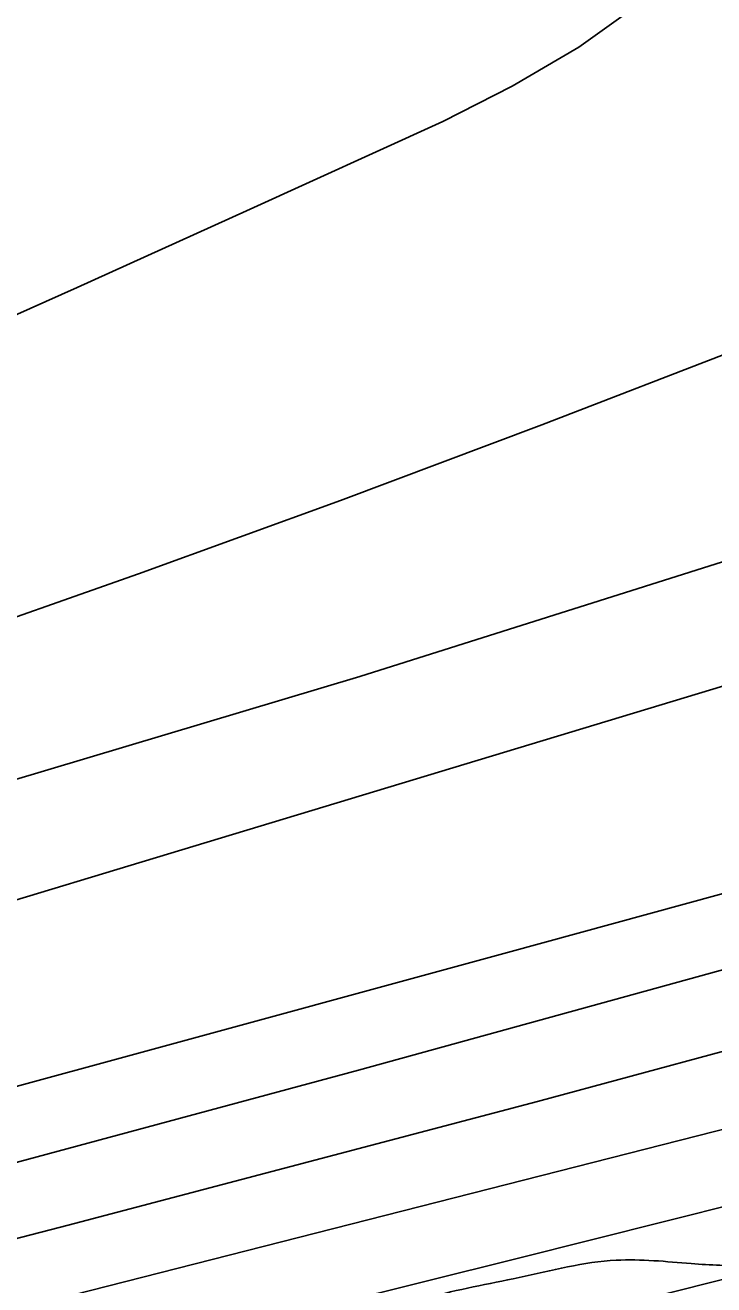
# Model space of a CAD drawing. Extents: x 3281947 to 3319794, y 715894 to 741249.
# Drawn here: x 3303734.2 to 3303913.3, y 728208.5 to 728535.7 of the extents above; entities that cross this region are included whole.
import ezdxf

# ---------------------------------------------------------------- set-up
doc = ezdxf.new("R2010")
doc.units = 0
for name, color, linetype in [('V-RIVR-EDGE', 7, 'Continuous'), ('V-TOPO-DPTH', 7, 'Continuous'), ('V-TOPO-MAJR', 7, 'Continuous'), ('V-TOPO-MINR', 7, 'Continuous'), ('V-TOPO-WATR', 7, 'Continuous')]:
    doc.layers.add(name, color=color, linetype=linetype)

msp = doc.modelspace()

# ---------------------------------------------------------------- linework, layer by layer
at = {"layer": 'V-RIVR-EDGE'}
msp.add_spline([(3301653.45, 727714.35), (3301683.68, 727711.74), (3301710.61, 727709.6), (3301722.63, 727709.57), (3301720.99, 727717.04), (3301721.41, 727719.53), (3301729.29, 727721.16), (3301733.02, 727721.15), (3301733.01, 727717.42), (3301734.25, 727715.35), (3301737.57, 727714.93), (3301747.1, 727715.73), (3301754.98, 727717.37), (3301764.94, 727719.83), (3301783.62, 727731.39), (3301793.16, 727737.17), (3301798.56, 727742.13), (3301810.18, 727745.83), (3301828.01, 727750.35), (3301854.55, 727752.77), (3301881.5, 727756.85), (3301926.69, 727762.54), (3301981.01, 727770.69), (3301997.59, 727771.07), (3302029.1, 727777.21), (3302060.61, 727780.44), (3302081.33, 727779.56), (3302119.46, 727777.4), (3302147.65, 727777.74), (3302187.03, 727780.96), (3302220.62, 727786.27), (3302248.8, 727786.61), (3302265.79, 727784.91), (3302280.3, 727783.63), (3302297.7, 727780.27), (3302314.27, 727778.16), (3302327.12, 727777.3), (3302349.09, 727778.49), (3302363.61, 727783.01), (3302380.61, 727787.11), (3302393.88, 727789.15), (3302410.46, 727791.6), (3302417.93, 727795.31), (3302432.87, 727802.32), (3302442.43, 727810.17), (3302456.54, 727817.6), (3302480.19, 727830.39), (3302498.46, 727840.29), (3302509.25, 727847.73), (3302517.55, 727852.68), (3302533.32, 727860.1), (3302551.99, 727867.1), (3302581.03, 727877.81), (3302610.07, 727889.34), (3302630.4, 727897.16), (3302660.28, 727909.94), (3302690.56, 727922.3), (3302701.76, 727923.51), (3302718.75, 727920.99), (3302742.78, 727918.85), (3302762.25, 727913.83), (3302778, 727912.13), (3302791.26, 727912.1), (3302814.89, 727913.7), (3302822.78, 727918.66), (3302849.75, 727931.02), (3302875.06, 727942.98), (3302898.71, 727954.11), (3302933.56, 727964.39), (3302954.29, 727966.83), (3302973.76, 727965.12), (3302991.17, 727965.49), (3303002.36, 727965.46), (3303010.66, 727966.69), (3303022.27, 727968.32), (3303024.76, 727972.04), (3303024.78, 727978.26), (3303028.93, 727980.73), (3303041.36, 727981.12), (3303048.42, 727983.59), (3303059.21, 727989.78), (3303070.82, 727990.99), (3303081.18, 727990.55), (3303094.01, 727985.55), (3303108.09, 727976.81), (3303118.42, 727965.18), (3303128.35, 727960.18), (3303140.37, 727958.08), (3303149.5, 727961.37), (3303158.62, 727964.66), (3303179.37, 727974.14), (3303198.46, 727985.29), (3303210.08, 727988.99), (3303222.1, 727989.79), (3303228.33, 727993.09), (3303237.88, 728002.18), (3303253.66, 728012.92), (3303261.14, 728022.44), (3303277.78, 728045.61), (3303289, 728058.43), (3303293.58, 728066.71), (3303293.59, 728071.27), (3303299.41, 728077.47), (3303308.96, 728085.32), (3303317.68, 728089.03), (3303328.45, 728088.17), (3303337.98, 728086.49), (3303344.63, 728094.76), (3303350.46, 728104.28), (3303359.18, 728109.65), (3303383.23, 728116.64), (3303397.75, 728118.67), (3303430.93, 728129.37), (3303442.54, 728130.58), (3303454.56, 728130.14), (3303460.78, 728130.95), (3303474.47, 728136.31), (3303501.86, 728150.33), (3303526.34, 728161.46), (3303538.37, 728163.09), (3303555.36, 728163.88), (3303564.48, 728164.68), (3303571.11, 728164.67), (3303588.52, 728162.97), (3303604.68, 728162.51), (3303620.43, 728163.3), (3303641.59, 728168.64), (3303658.17, 728171.91), (3303669.36, 728171.88), (3303681.8, 728171.03), (3303693.82, 728173.9), (3303707.93, 728178.84), (3303720.37, 728181.71), (3303731.56, 728182.51), (3303748.97, 728182.46), (3303763.49, 728186.16), (3303780.07, 728187.78), (3303804.13, 728193.52), (3303820.3, 728198.45), (3303838.97, 728205.04), (3303862.61, 728210.37), (3303887.9, 728214.87), (3303907.38, 728213.99), (3303922.3, 728213.54), (3303943.86, 728215.56), (3303957.54, 728215.94), (3303974.95, 728215.06), (3303996.91, 728212.94), (3304008.11, 728215.4), (3304023.45, 728217.85), (3304030.5, 728219.9), (3304048.74, 728220.27), (3304065.32, 728220.23), (3304092.28, 728229.7)], degree=3, dxfattribs=at)
at = {"layer": 'V-TOPO-DPTH'}
for points in [[(3305408.49, 728819.87), (3304543.35, 728490.62), (3304530.43, 728485.75), (3304517.48, 728480.95), (3304504.49, 728476.26), (3304491.48, 728471.62), (3304478.41, 728467.14), (3304465.3, 728462.8), (3304452.13, 728458.67), (3304438.91, 728454.68), (3304416.66, 728448.15), (3304392.26, 728441.06), (3304367.84, 728434.06), (3304343.38, 728427.2), (3304318.89, 728420.43), (3303859.59, 728294.83), (3303758.96, 728267.38), (3303658.32, 728240.02), (3303557.64, 728212.79), (3303456.93, 728185.64), (3303304.06, 728144.53)], [(3303304.06, 728144.53), (3303456.93, 728185.64), (3303557.64, 728212.79), (3303658.32, 728240.02), (3303758.96, 728267.38), (3303859.59, 728294.83), (3304318.89, 728420.43), (3304343.38, 728427.2), (3304367.84, 728434.06), (3304392.26, 728441.06), (3304416.66, 728448.15), (3304438.91, 728454.68), (3304452.13, 728458.67), (3304465.3, 728462.8), (3304478.41, 728467.14), (3304491.48, 728471.62), (3304504.49, 728476.26), (3304517.48, 728480.95), (3304530.43, 728485.75), (3304543.35, 728490.62), (3305408.49, 728819.87)], [(3303271.46, 728209.99), (3303597.63, 728300.96), (3303709.59, 728333.15), (3303821.19, 728366.5), (3303932.25, 728401.61), (3304042.95, 728437.89), (3304232.77, 728501.76), (3304248.26, 728507.06), (3304263.71, 728512.48), (3304279.1, 728518.06), (3304294.46, 728523.74), (3304309.8, 728529.46), (3304325.17, 728535.11), (3304340.57, 728540.66), (3304356, 728546.14), (3304407.45, 728564.21), (3304417.65, 728567.78), (3304427.86, 728571.34), (3304438.07, 728574.89), (3304448.28, 728578.41), (3305127.24, 728812.28)], [(3305127.24, 728812.28), (3304448.28, 728578.41), (3304438.07, 728574.89), (3304427.86, 728571.34), (3304417.65, 728567.78), (3304407.45, 728564.21), (3304356, 728546.14), (3304340.57, 728540.66), (3304325.17, 728535.11), (3304309.8, 728529.46), (3304294.46, 728523.74), (3304279.1, 728518.06), (3304263.71, 728512.48), (3304248.26, 728507.06), (3304232.77, 728501.76), (3304042.95, 728437.89), (3303932.25, 728401.61), (3303821.19, 728366.5), (3303709.59, 728333.15), (3303597.63, 728300.96), (3303271.46, 728209.99)], [(3304963.95, 728701.74), (3304853.98, 728663.25), (3304743.79, 728625.4), (3304468.24, 728532.14), (3304454.64, 728527.6), (3304441, 728523.16), (3304427.32, 728518.85), (3304413.61, 728514.64), (3303566.39, 728258.44), (3303529.59, 728247.45), (3303492.75, 728236.62), (3303455.84, 728226.03), (3303418.88, 728215.6), (3303391.37, 728207.94), (3303368.14, 728201.45)], [(3304963.95, 728701.74), (3304853.98, 728663.25), (3304743.79, 728625.4), (3304468.24, 728532.14), (3304454.64, 728527.6), (3304441, 728523.16), (3304427.32, 728518.85), (3304413.61, 728514.64), (3303566.39, 728258.44), (3303529.59, 728247.45), (3303492.75, 728236.62), (3303455.84, 728226.03), (3303418.88, 728215.6), (3303391.37, 728207.94), (3303368.14, 728201.45)], [(3303300.77, 728108.91), (3303745.43, 728223.96), (3303867.42, 728256.13), (3303989.21, 728289.05), (3304110.7, 728323.09), (3304231.97, 728357.88), (3304446.81, 728420.58), (3304460.47, 728424.7), (3304474.08, 728428.99), (3304487.61, 728433.52), (3304501.09, 728438.22), (3304632.24, 728485.31), (3304711.16, 728513.94), (3304789.94, 728542.93), (3304868.53, 728572.45), (3304946.98, 728602.32)], [(3304946.98, 728602.32), (3304868.53, 728572.45), (3304789.94, 728542.93), (3304711.16, 728513.94), (3304632.24, 728485.31), (3304501.09, 728438.22), (3304487.61, 728433.52), (3304474.08, 728428.99), (3304460.47, 728424.7), (3304446.81, 728420.58), (3304231.97, 728357.88), (3304110.7, 728323.09), (3303989.21, 728289.05), (3303867.42, 728256.13), (3303745.43, 728223.96), (3303300.77, 728108.91)], [(3303277.49, 728070.33), (3303765.42, 728191.24), (3303862.1, 728215.32), (3303958.74, 728239.54), (3304055.33, 728263.98), (3304151.88, 728288.56), (3304273.86, 728319.77), (3304309.31, 728329.15), (3304344.65, 728338.9), (3304379.84, 728349.22), (3304414.91, 728359.91), (3304449.78, 728371.23), (3304484.49, 728383.01), (3304518.97, 728395.48), (3304553.28, 728408.41), (3304973.97, 728571.71)], [(3304973.97, 728571.71), (3304553.28, 728408.41), (3304518.97, 728395.48), (3304484.49, 728383.01), (3304449.78, 728371.23), (3304414.91, 728359.91), (3304379.84, 728349.22), (3304344.65, 728338.9), (3304309.31, 728329.15), (3304273.86, 728319.77), (3304151.88, 728288.56), (3304055.33, 728263.98), (3303958.74, 728239.54), (3303862.1, 728215.32), (3303765.42, 728191.24), (3303277.49, 728070.33)]]:
    msp.add_lwpolyline(points, dxfattribs=at)
at = {"layer": 'V-TOPO-MAJR'}
msp.add_lwpolyline([(3303289.83, 728248.29), (3303457.48, 728295.14), (3303517.91, 728312.61), (3303578.12, 728330.81), (3303638, 728350.08), (3303697.65, 728370.08), (3303710.96, 728374.67), (3303763.67, 728393.23), (3303816.21, 728412.23), (3303868.51, 728431.89), (3303920.65, 728451.98), (3303972.8, 728472.06), (3304025.1, 728491.7), (3304077.66, 728510.67), (3304130.37, 728529.2)], dxfattribs=at)
at = {"layer": 'V-TOPO-MINR'}
for points in [[(3303304.06, 728144.53), (3303456.93, 728185.64), (3303557.64, 728212.79), (3303658.32, 728240.02), (3303758.96, 728267.38), (3303859.59, 728294.83), (3304318.89, 728420.43), (3304343.38, 728427.2), (3304367.84, 728434.06), (3304392.26, 728441.06), (3304416.66, 728448.15), (3304438.91, 728454.68), (3304452.13, 728458.67), (3304465.3, 728462.8), (3304478.41, 728467.14), (3304491.48, 728471.62), (3304504.49, 728476.26), (3304517.48, 728480.95), (3304530.43, 728485.75), (3304543.35, 728490.62), (3305408.49, 728819.87)], [(3303271.46, 728209.99), (3303597.63, 728300.96), (3303709.59, 728333.15), (3303821.19, 728366.5), (3303932.25, 728401.61), (3304042.95, 728437.89), (3304232.77, 728501.76), (3304248.26, 728507.06), (3304263.71, 728512.48), (3304279.1, 728518.06), (3304294.46, 728523.74), (3304309.8, 728529.46), (3304325.17, 728535.11), (3304340.57, 728540.66), (3304356, 728546.14), (3304407.45, 728564.21), (3304417.65, 728567.78), (3304427.86, 728571.34), (3304438.07, 728574.89), (3304448.28, 728578.41), (3305127.24, 728812.28)], [(3303322.24, 728131.61), (3303539.11, 728188.76), (3303680.04, 728226.27), (3303820.84, 728264.25), (3303961.45, 728302.94), (3304101.94, 728342.09), (3304459.76, 728442.79), (3304465.01, 728444.31), (3304470.24, 728445.9), (3304475.44, 728447.58), (3304480.63, 728449.31), (3304541.78, 728470.39), (3304577.45, 728482.89), (3304613.04, 728495.64), (3304648.5, 728508.75), (3304683.87, 728522.1), (3305403.62, 728798.07)], [(3303368.14, 728201.45), (3303391.37, 728207.94), (3303418.88, 728215.6), (3303455.84, 728226.03), (3303492.75, 728236.62), (3303529.59, 728247.45), (3303566.39, 728258.44), (3304413.61, 728514.64), (3304427.32, 728518.85), (3304441, 728523.16), (3304454.64, 728527.6), (3304468.24, 728532.14), (3304743.79, 728625.4), (3304853.98, 728663.25), (3304963.95, 728701.74)], [(3303300.03, 728055.36), (3304370.87, 728324.16), (3304390.95, 728329.28), (3304411.02, 728334.47), (3304431.04, 728339.8), (3304451.05, 728345.22), (3304488.45, 728355.48), (3304489.74, 728355.84), (3304491.02, 728356.22), (3304492.29, 728356.63), (3304493.55, 728357.06), (3304508.13, 728362.12), (3304516.65, 728365.14), (3304525.15, 728368.25), (3304533.6, 728371.49), (3304542.01, 728374.8), (3304589.4, 728393.87), (3304621.5, 728406.77), (3304653.59, 728419.66), (3304685.7, 728432.53), (3304717.81, 728445.39), (3305216.29, 728644.84)], [(3303300.77, 728108.91), (3303745.43, 728223.96), (3303867.42, 728256.13), (3303989.21, 728289.05), (3304110.7, 728323.09), (3304231.97, 728357.88), (3304446.81, 728420.58), (3304460.47, 728424.7), (3304474.08, 728428.99), (3304487.61, 728433.52), (3304501.09, 728438.22), (3304632.24, 728485.31), (3304711.16, 728513.94), (3304789.94, 728542.93), (3304868.53, 728572.45), (3304946.98, 728602.32)], [(3303260.07, 728081.96), (3304003.56, 728271.3), (3304083.31, 728292.17), (3304162.87, 728313.73), (3304242.14, 728336.33), (3304321.22, 728359.62), (3304430.81, 728392.68), (3304454.87, 728400.19), (3304478.83, 728408.02), (3304502.64, 728416.3), (3304526.34, 728424.89), (3304724.2, 728498.79), (3304843.23, 728543.47), (3304962.16, 728588.4)], [(3303366.2, 728305.39), (3303381.59, 728311.01), (3303396.91, 728316.82), (3303412.11, 728322.92), (3303427.23, 728329.21), (3303614.95, 728409.46), (3303659.32, 728428.61), (3303703.6, 728447.96), (3303747.74, 728467.62), (3303791.8, 728487.48), (3303842.83, 728510.7), (3303860.81, 728519.87), (3303878.14, 728530.03), (3303894.5, 728541.69)]]:
    msp.add_lwpolyline(points, dxfattribs=at)
at = {"layer": 'V-TOPO-WATR'}
msp.add_lwpolyline([(3303277.49, 728070.33), (3303765.42, 728191.24), (3303862.1, 728215.32), (3303958.74, 728239.54), (3304055.33, 728263.98), (3304151.88, 728288.56), (3304273.86, 728319.77), (3304309.31, 728329.15), (3304344.65, 728338.9), (3304379.84, 728349.22), (3304414.91, 728359.91), (3304449.78, 728371.23), (3304484.49, 728383.01), (3304518.97, 728395.48), (3304553.28, 728408.41), (3304973.97, 728571.71)], dxfattribs=at)

doc.saveas('drawing.dxf')
